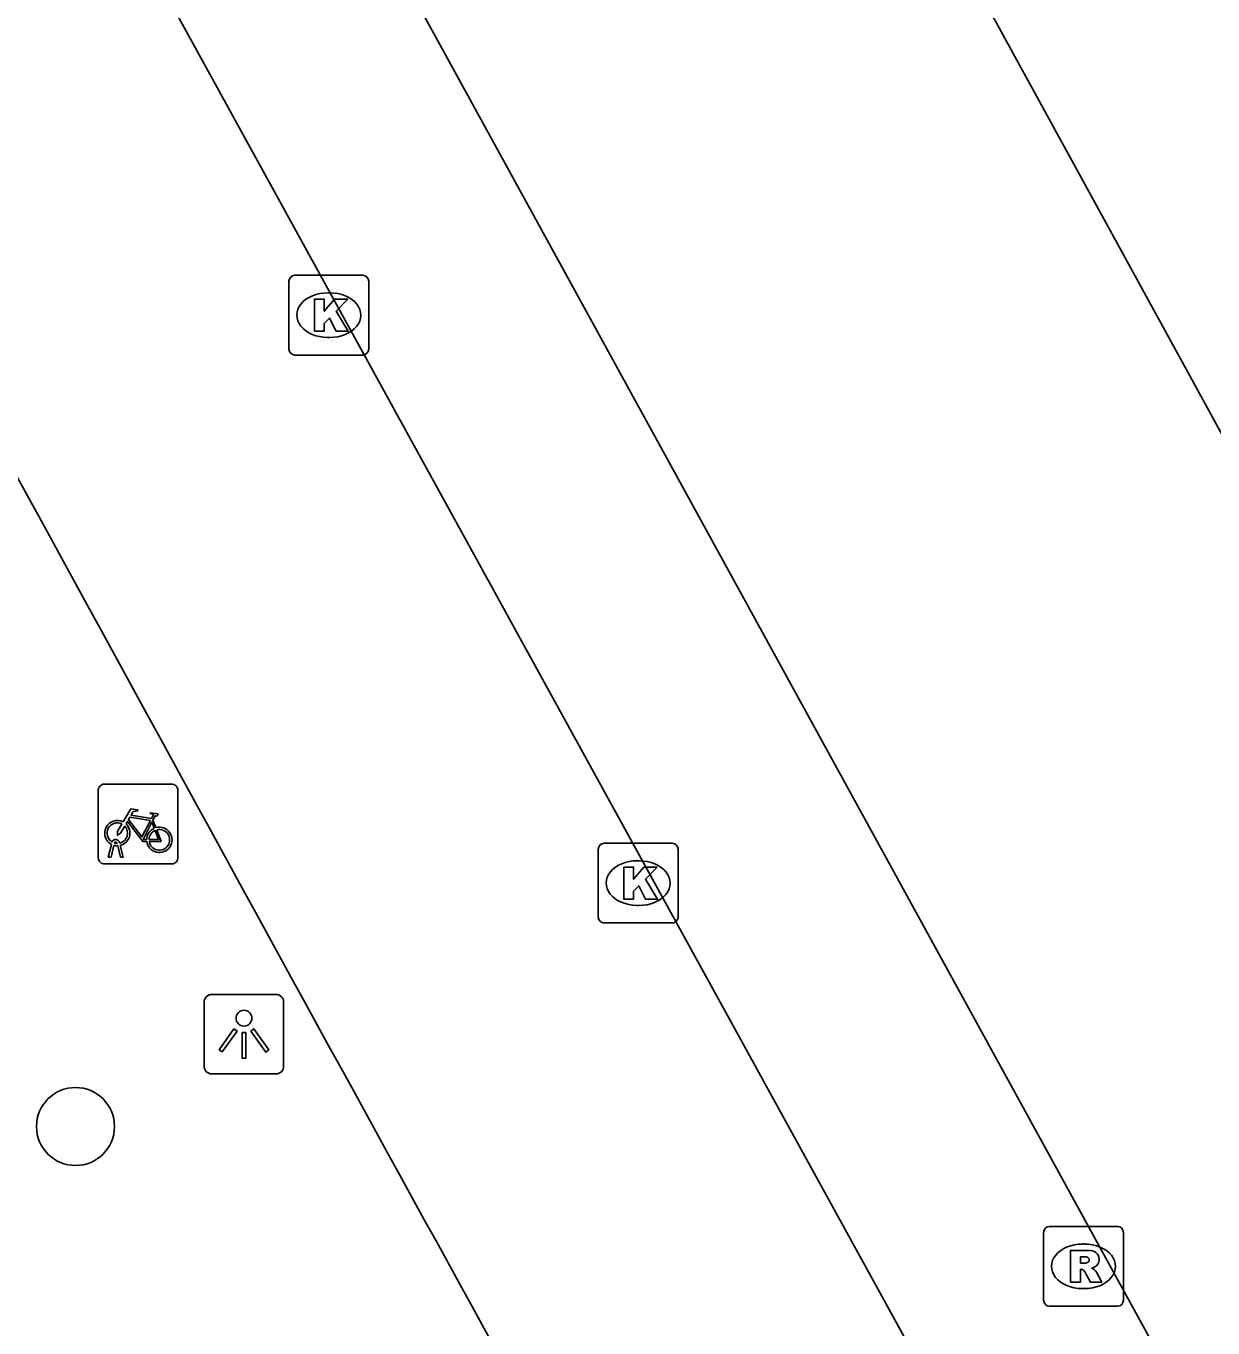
# Model space of a CAD drawing. Extents: x 161087 to 161922, y 382574 to 383873.
# Drawn here: x 161520.05 to 161534.93, y 383363.49 to 383379.81 of the extents above; entities that cross this region are included whole.
import ezdxf

# ---------------------------------------------------------------- set-up
doc = ezdxf.new("R2010")
doc.units = 0
for name, color, linetype in [('IMGEO_Boom', 7, 'Continuous'), ('IMGEO_Fietsenrek', 7, 'Continuous'), ('IMGEO_Fietspad_gesloten', 7, 'Continuous'), ('IMGEO_Kolk', 7, 'Continuous'), ('IMGEO_Lichtpunt', 7, 'Continuous'), ('IMGEO_Rijbaan_lokaal_open', 7, 'Continuous'), ('IMGEO_Rioolput', 7, 'Continuous')]:
    doc.layers.add(name, color=color, linetype=linetype)

msp = doc.modelspace()

# ---------------------------------------------------------------- linework, layer by layer
at = {"layer": 'IMGEO_Boom'}
msp.add_circle((161520.666, 383366.013), 0.489, dxfattribs=at)
at = {"layer": 'IMGEO_Fietsenrek'}
for p, q in [((161520.95, 383369.381), (161520.95, 383370.222)), ((161520.95, 383370.222), (161520.95, 383369.381)), ((161521.025, 383370.306), (161521.866, 383370.306)), ((161521.866, 383370.306), (161521.025, 383370.306)), ((161521.95, 383370.231), (161521.95, 383369.39)), ((161521.95, 383369.39), (161521.95, 383370.231)), ((161521.637, 383369.855), (161521.673, 383369.76)), ((161521.077, 383369.39), (161521.116, 383369.55)), ((161521.146, 383369.538), (161521.111, 383369.39)), ((161521.188, 383369.562), (161521.187, 383369.566)), ((161521.229, 383369.39), (161521.195, 383369.532)), ((161521.219, 383369.573), (161521.22, 383369.566)), ((161521.227, 383369.536), (161521.262, 383369.39)), ((161521.111, 383369.39), (161521.077, 383369.39)), ((161521.262, 383369.39), (161521.229, 383369.39)), ((161521.875, 383369.306), (161521.034, 383369.306)), ((161521.034, 383369.306), (161521.875, 383369.306))]:
    msp.add_line(p, q, dxfattribs=at)
for points in [[(161521.263, 383369.832), (161521.358, 383369.996), (161521.444, 383369.982), (161521.446, 383369.973), (161521.39, 383369.962), (161521.363, 383369.917), (161521.619, 383369.876)], [(161521.606, 383369.851), (161521.349, 383369.892), (161521.332, 383369.863), (161521.499, 383369.643), (161521.606, 383369.851)], [(161521.619, 383369.876), (161521.644, 383369.925), (161521.638, 383369.929), (161521.615, 383369.933), (161521.603, 383369.94), (161521.602, 383369.943), (161521.604, 383369.948), (161521.699, 383369.933), (161521.701, 383369.923), (161521.691, 383369.91), (161521.679, 383369.904), (161521.665, 383369.91), (161521.637, 383369.855)], [(161521.284, 383369.78), (161521.232, 383369.69), (161521.192, 383369.665), (161521.193, 383369.712), (161521.248, 383369.806)], [(161521.559, 383369.588), (161521.509, 383369.588), (161521.318, 383369.839), (161521.299, 383369.807)], [(161521.654, 383369.753), (161521.624, 383369.83), (161521.515, 383369.612), (161521.558, 383369.612)], [(161521.588, 383369.612), (161521.708, 383369.611), (161521.664, 383369.725)], [(161521.684, 383369.732), (161521.739, 383369.587), (161521.589, 383369.587)]]:
    msp.add_lwpolyline(points, dxfattribs=at)
for centre, radius, start, end in [((161521.028, 383370.228), 0.0779, 92.4484, 184.2845), ((161521.028, 383370.228), 0.0779, 92.4484, 184.2845), ((161521.872, 383370.228), 0.0779, 2.4484, 94.2845), ((161521.872, 383370.228), 0.0779, 2.4484, 94.2845), ((161521.19, 383369.691), 0.159, 62.6766, 242.1369), ((161521.19, 383369.691), 0.129, 63.3192, 238.903), ((161521.19, 383369.691), 0.129, 283.6043, 43.4302), ((161521.19, 383369.691), 0.159, 283.5766, 46.6042), ((161521.717, 383369.607), 0.159, 113.3408, 178.3217), ((161521.717, 383369.607), 0.159, 187.0065, 105.7708), ((161521.717, 383369.607), 0.129, 113.923, 177.9556), ((161521.717, 383369.607), 0.129, 188.6715, 104.5883), ((161521.17, 383369.562), 0.0499, 12.8025, 158.6934), ((161521.19, 383369.691), 0.159, 253.9967, 271.7867), ((161521.17, 383369.562), 0.0174, 12.8025, 163.4502), ((161521.19, 383369.691), 0.129, 253.415, 269.0204), ((161521.028, 383369.384), 0.0779, 182.4484, 274.2845), ((161521.028, 383369.384), 0.0779, 182.4484, 274.2845), ((161521.872, 383369.384), 0.0779, 272.4484, 4.2845), ((161521.872, 383369.384), 0.0779, 272.4484, 4.2845)]:
    msp.add_arc(centre, radius, start, end, dxfattribs=at)
at = {"layer": 'IMGEO_Fietspad_gesloten'}
msp.add_lwpolyline([(161533.815, 383358.36), (161518.57, 383386.074), (161518.533, 383386.141)], dxfattribs=at)
msp.add_arc((164581.144, 385045.941), 3487.959, 208.639044, 208.968526, dxfattribs=at)
at = {"layer": 'IMGEO_Kolk'}
for p, q in [((161523.341, 383375.76), (161523.341, 383376.612)), ((161523.416, 383376.686), (161524.268, 383376.686)), ((161524.342, 383376.612), (161524.342, 383375.76)), ((161523.829, 383376.466), (161523.854, 383376.466)), ((161523.852, 383375.906), (161523.827, 383375.906)), ((161524.268, 383375.686), (161523.416, 383375.686)), ((161527.295, 383369.565), (161528.147, 383369.565)), ((161527.22, 383368.639), (161527.22, 383369.491)), ((161528.221, 383369.491), (161528.221, 383368.639)), ((161527.708, 383369.345), (161527.733, 383369.345)), ((161527.731, 383368.785), (161527.706, 383368.785)), ((161528.147, 383368.565), (161527.295, 383368.565))]:
    msp.add_line(p, q, dxfattribs=at)
for points in [[(161523.341, 383375.76), (161523.341, 383376.612)], [(161523.416, 383376.686), (161524.268, 383376.686)], [(161524.342, 383376.612), (161524.342, 383375.76)], [(161523.662, 383376.386), (161523.785, 383376.386), (161523.785, 383376.235), (161523.915, 383376.386), (161524.079, 383376.386), (161523.933, 383376.235), (161524.086, 383375.986), (161523.934, 383375.986), (161523.849, 383376.15), (161523.785, 383376.083), (161523.785, 383375.986), (161523.662, 383375.986), (161523.662, 383376.386)], [(161524.268, 383375.686), (161523.416, 383375.686)], [(161527.295, 383369.565), (161528.147, 383369.565)], [(161527.22, 383368.639), (161527.22, 383369.491)], [(161528.221, 383369.491), (161528.221, 383368.639)], [(161527.541, 383369.265), (161527.664, 383369.265), (161527.664, 383369.114), (161527.794, 383369.265), (161527.958, 383369.265), (161527.812, 383369.114), (161527.965, 383368.865), (161527.813, 383368.865), (161527.728, 383369.029), (161527.664, 383368.962), (161527.664, 383368.865), (161527.541, 383368.865), (161527.541, 383369.265)], [(161528.147, 383368.565), (161527.295, 383368.565)]]:
    msp.add_lwpolyline(points, dxfattribs=at)
for centre, start, end in [((161523.418, 383376.61), 91.552, 178.448), ((161523.418, 383376.61), 91.552, 178.448), ((161524.266, 383376.61), 1.552, 88.448), ((161524.266, 383376.61), 1.552, 88.448), ((161523.418, 383375.762), 181.552, 268.448), ((161523.418, 383375.762), 181.552, 268.448), ((161524.266, 383375.762), 271.552, 358.448), ((161524.266, 383375.762), 271.552, 358.448), ((161527.297, 383369.489), 91.552, 178.448), ((161527.297, 383369.489), 91.552, 178.448), ((161528.145, 383369.489), 1.552, 88.448), ((161528.145, 383369.489), 1.552, 88.448), ((161527.297, 383368.641), 181.552, 268.448), ((161527.297, 383368.641), 181.552, 268.448), ((161528.145, 383368.641), 271.552, 358.448), ((161528.145, 383368.641), 271.552, 358.448)]:
    msp.add_arc(centre, 0.0765, start, end, dxfattribs=at)
for centre, major_axis, ratio, start_param, end_param in [((161523.828, 383376.186), (-0.387, 0.002), 0.722429, 4.712389, 7.853982), ((161523.853, 383376.186), (-0.39, 0.002), 0.717154, 1.570796, 4.712389), ((161527.707, 383369.065), (-0.387, 0.002), 0.722429, 4.712389, 7.853982), ((161527.732, 383369.065), (-0.39, 0.002), 0.717154, 1.570796, 4.712389)]:
    msp.add_ellipse(centre, major_axis=major_axis, ratio=ratio, start_param=start_param, end_param=end_param, dxfattribs=at)
at = {"layer": 'IMGEO_Lichtpunt'}
for p, q in [((161522.279, 383367.574), (161522.279, 383366.767)), ((161522.279, 383367.574), (161522.279, 383366.767)), ((161523.181, 383367.669), (161522.373, 383367.669)), ((161523.181, 383367.669), (161522.373, 383367.669)), ((161523.275, 383366.767), (161523.275, 383367.574)), ((161523.275, 383366.767), (161523.275, 383367.574)), ((161522.373, 383366.673), (161523.181, 383366.673)), ((161522.373, 383366.673), (161523.181, 383366.673))]:
    msp.add_line(p, q, dxfattribs=at)
for points in [[(161522.653, 383367.238), (161522.692, 383367.21), (161522.504, 383366.948), (161522.466, 383366.975), (161522.653, 383367.238)], [(161522.865, 383367.21), (161522.903, 383367.237), (161523.09, 383366.975), (161523.051, 383366.947), (161522.865, 383367.21)], [(161522.755, 383367.19), (161522.802, 383367.19), (161522.802, 383366.868), (161522.755, 383366.868), (161522.755, 383367.19)]]:
    msp.add_lwpolyline(points, dxfattribs=at)
msp.add_circle((161522.778, 383367.372), 0.0994, dxfattribs=at)
for centre, start, end in [((161522.373, 383367.574), 90, 180), ((161522.373, 383367.574), 90, 180), ((161523.181, 383367.574), 0, 90), ((161523.181, 383367.574), 0, 90), ((161522.373, 383366.767), 180, 270), ((161522.373, 383366.767), 180, 270), ((161523.181, 383366.767), 270, 0), ((161523.181, 383366.767), 270, 360)]:
    msp.add_arc(centre, 0.0946, start, end, dxfattribs=at)
at = {"layer": 'IMGEO_Rijbaan_lokaal_open'}
for points in [[(161526.306, 383390.639), (161541.756, 383362.436)], [(161536.289, 383359.434), (161520.813, 383387.643)]]:
    msp.add_lwpolyline(points, dxfattribs=at)
at = {"layer": 'IMGEO_Rioolput'}
for p, q in [((161532.805, 383363.834), (161532.805, 383364.686)), ((161532.88, 383364.76), (161533.732, 383364.76)), ((161533.806, 383364.686), (161533.806, 383363.834)), ((161533.293, 383364.54), (161533.318, 383364.54)), ((161533.316, 383363.98), (161533.291, 383363.98)), ((161533.732, 383363.76), (161532.88, 383363.76))]:
    msp.add_line(p, q, dxfattribs=at)
for points in [[(161532.805, 383363.834), (161532.805, 383364.686)], [(161532.88, 383364.76), (161533.732, 383364.76)], [(161533.806, 383364.686), (161533.806, 383363.834)], [(161533.394, 383364.458), (161533.142, 383364.46), (161533.142, 383364.06)], [(161533.32, 383364.379), (161533.266, 383364.379), (161533.266, 383364.298)], [(161533.142, 383364.06), (161533.266, 383364.06), (161533.266, 383364.222), (161533.277, 383364.222)], [(161533.266, 383364.298), (161533.318, 383364.298)], [(161533.324, 383364.193), (161533.395, 383364.06), (161533.535, 383364.06), (161533.47, 383364.186)], [(161533.732, 383363.76), (161532.88, 383363.76)]]:
    msp.add_lwpolyline(points, dxfattribs=at)
for centre, radius, start, end in [((161532.882, 383364.684), 0.0765, 91.552, 178.448), ((161532.882, 383364.684), 0.0765, 91.552, 178.448), ((161533.73, 383364.684), 0.0765, 1.552, 88.448), ((161533.73, 383364.684), 0.0765, 1.552, 88.448), ((161533.302, 383364.487), 0.19, 274.7715, 282.9687), ((161533.326, 383364.283), 0.0964, 77.0061, 93.1865), ((161533.34, 383364.34), 0.0378, 276.6634, 79.6772), ((161533.393, 383364.348), 0.109, 350.3612, 89.416), ((161533.391, 383364.348), 0.112, 277.5842, 350.9817), ((161533.276, 383364.169), 0.0533, 26.0293, 88.6989), ((161533.375, 383364.133), 0.108, 29.5134, 73.7905), ((161532.882, 383363.836), 0.0765, 181.552, 268.448), ((161532.882, 383363.836), 0.0765, 181.552, 268.448), ((161533.73, 383363.836), 0.0765, 271.552, 358.448), ((161533.73, 383363.836), 0.0765, 271.552, 358.448)]:
    msp.add_arc(centre, radius, start, end, dxfattribs=at)
for centre, major_axis, ratio, start_param, end_param in [((161533.292, 383364.26), (-0.387, 0.002), 0.722429, 4.712389, 7.853982), ((161533.317, 383364.26), (-0.39, 0.002), 0.717154, 1.570796, 4.712389)]:
    msp.add_ellipse(centre, major_axis=major_axis, ratio=ratio, start_param=start_param, end_param=end_param, dxfattribs=at)

doc.saveas('drawing.dxf')
